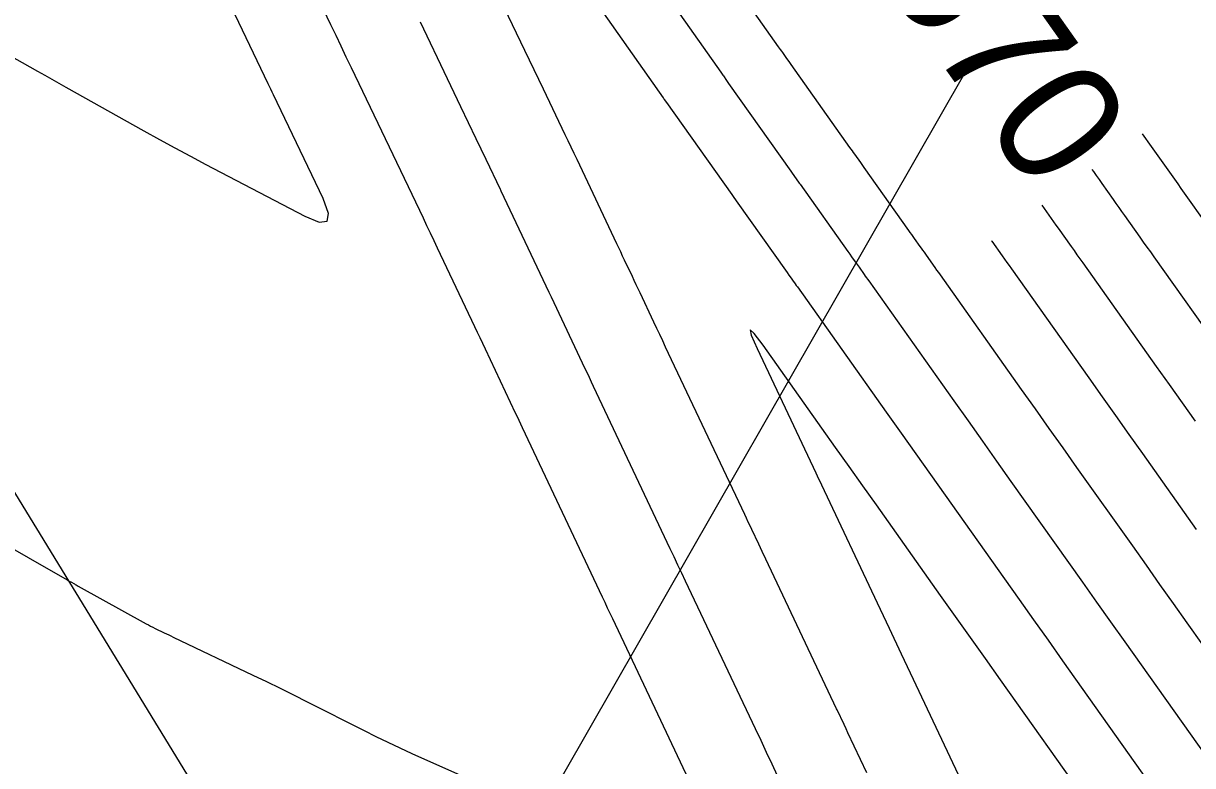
# Model space of a CAD drawing. Extents: x 954385 to 988206, y 1868364 to 1924553.
# Drawn here: x 956111.5 to 956168.2, y 1922585.3 to 1922621.3 of the extents above; entities that cross this region are included whole.
import ezdxf

# ---------------------------------------------------------------- set-up
doc = ezdxf.new("R2010")
doc.units = 0
for name, color, linetype in [('26', 7, 'Continuous'), ('5', 7, 'Continuous'), ('6', 7, 'Continuous'), ('7', 7, 'Continuous'), ('Default', 7, 'Continuous')]:
    doc.layers.add(name, color=color, linetype=linetype)

msp = doc.modelspace()

# ---------------------------------------------------------------- linework, layer by layer
at = {"layer": '26'}
msp.add_lwpolyline([(956157.131, 1922618.928), (956118.188, 1922550.894), (956118.166, 1922556.894), (956118.188, 1922550.894), (956123.373, 1922553.913)], dxfattribs=at)
at = {"layer": '6'}
for points in [[(956136.775, 1922625.833), (956142.493, 1922617.713), (956142.519, 1922617.675), (956142.546, 1922617.638), (956142.654, 1922617.486), (956145.822, 1922613.015), (956145.892, 1922612.917), (956146.031, 1922612.721), (956148.501, 1922609.239), (956148.59, 1922609.113), (956148.701, 1922608.956), (956148.768, 1922608.862), (956148.889, 1922608.69), (956148.945, 1922608.612), (956149, 1922608.534), (956153.316, 1922602.451), (956154.03, 1922601.444), (956154.744, 1922600.437), (956155.459, 1922599.43), (956156.173, 1922598.423), (956159.05, 1922594.365), (956159.754, 1922593.372), (956160.458, 1922592.379), (956161.162, 1922591.387), (956161.866, 1922590.394), (956166.007, 1922584.558)], [(956152.375, 1922584.951), (956151.457, 1922586.896), (956151.362, 1922587.097), (956151.267, 1922587.298), (956150.927, 1922588.018), (956150.903, 1922588.069), (956147.47, 1922595.33), (956147.3, 1922595.69), (956147.13, 1922596.049), (956146.79, 1922596.769), (956146.705, 1922596.949), (956146.62, 1922597.128), (956146.535, 1922597.308), (956146.45, 1922597.488), (956142.61, 1922605.619), (956142.468, 1922605.921), (956142.325, 1922606.224), (956142.182, 1922606.526), (956142.04, 1922606.828), (956141.371, 1922608.243), (956141.277, 1922608.442), (956141.183, 1922608.642), (956141.089, 1922608.841), (956140.995, 1922609.04), (956140.619, 1922609.837), (956140.525, 1922610.036), (956140.431, 1922610.235), (956140.337, 1922610.434), (956140.242, 1922610.633), (956138.313, 1922614.713), (956138.17, 1922615.015), (956138.027, 1922615.317), (956137.883, 1922615.619), (956137.739, 1922615.92), (956136.682, 1922618.132), (956136.457, 1922618.601), (956136.233, 1922619.07), (956136.009, 1922619.539), (956135.785, 1922620.009), (956133.99, 1922623.763)], [(956169.685, 1922605.236), (956166.312, 1922609.991), (956166.142, 1922610.231), (956165.971, 1922610.472), (956165.801, 1922610.712), (956165.631, 1922610.952), (956164.882, 1922612.009), (956164.746, 1922612.202), (956164.609, 1922612.395), (956164.472, 1922612.588), (956164.335, 1922612.781), (956163.788, 1922613.553), (956163.651, 1922613.746), (956163.515, 1922613.939), (956163.378, 1922614.132), (956163.303, 1922614.237)]]:
    msp.add_lwpolyline(points, dxfattribs=at)
at = {"layer": '7'}
for points in [[(956144.012, 1922584.033), (956140.046, 1922592.425), (956139.922, 1922592.689), (956139.797, 1922592.953), (956139.672, 1922593.218), (956139.547, 1922593.482), (956135.672, 1922601.69), (956135.587, 1922601.869), (956135.502, 1922602.049), (956135.417, 1922602.228), (956135.333, 1922602.408), (956133.864, 1922605.515), (956133.735, 1922605.787), (956133.606, 1922606.059), (956133.478, 1922606.331), (956133.349, 1922606.604), (956131.547, 1922610.416), (956131.375, 1922610.779), (956131.203, 1922611.142), (956131.03, 1922611.505), (956130.857, 1922611.868), (956127.365, 1922619.174), (956127.117, 1922619.693), (956126.868, 1922620.213), (956126.62, 1922620.733), (956126.372, 1922621.253), (956122.874, 1922628.587)], [(956142.801, 1922627.681), (956148.072, 1922620.195), (956148.122, 1922620.124), (956148.173, 1922620.052), (956148.224, 1922619.98), (956148.275, 1922619.908), (956148.478, 1922619.622), (956148.579, 1922619.479), (956148.681, 1922619.335), (956151.536, 1922615.307), (956151.594, 1922615.225), (956151.652, 1922615.144), (956151.709, 1922615.062), (956151.767, 1922614.981), (956152.056, 1922614.573), (956152.23, 1922614.328), (956154.397, 1922611.273), (956154.465, 1922611.177), (956154.533, 1922611.081), (956154.601, 1922610.985), (956154.669, 1922610.889), (956154.941, 1922610.505), (956155.009, 1922610.409), (956155.077, 1922610.313), (956155.145, 1922610.217), (956155.214, 1922610.121), (956155.586, 1922609.595), (956155.67, 1922609.476), (956155.755, 1922609.356), (956155.84, 1922609.236), (956155.925, 1922609.117), (956159.863, 1922603.565), (956160.535, 1922602.619), (956161.206, 1922601.672), (956161.878, 1922600.726), (956162.549, 1922599.779), (956165.253, 1922595.965), (956165.915, 1922595.032), (956166.576, 1922594.099), (956167.238, 1922593.166), (956167.9, 1922592.233), (956171.689, 1922586.892)], [(956110.391, 1922619.987), (956112.142, 1922619.004), (956112.485, 1922618.811), (956112.829, 1922618.618), (956113.172, 1922618.425), (956113.516, 1922618.233), (956117.303, 1922616.109), (956118.05, 1922615.694), (956118.8, 1922615.283), (956119.553, 1922614.878), (956120.309, 1922614.478), (956125.102, 1922611.962), (956125.808, 1922611.674), (956126.192, 1922611.721), (956126.253, 1922612.103), (956125.992, 1922612.82), (956123.582, 1922617.862), (956123.519, 1922617.994), (956123.456, 1922618.126), (956123.393, 1922618.257), (956123.331, 1922618.389), (956119.416, 1922626.597)], [(956139.788, 1922626.757), (956145.282, 1922618.954), (956145.314, 1922618.909), (956145.346, 1922618.864), (956145.378, 1922618.818), (956145.41, 1922618.773), (956145.571, 1922618.547), (956145.667, 1922618.411), (956148.679, 1922614.161), (956148.754, 1922614.055), (956148.829, 1922613.949), (956149.093, 1922613.578), (956149.13, 1922613.525), (956151.449, 1922610.256), (956151.539, 1922610.129), (956151.629, 1922610.001), (956151.81, 1922609.746), (956151.9, 1922609.619), (956151.991, 1922609.492), (956152.237, 1922609.143), (956152.294, 1922609.063), (956152.35, 1922608.984), (956152.406, 1922608.905), (956152.462, 1922608.825), (956156.59, 1922603.008), (956157.282, 1922602.032), (956157.975, 1922601.055), (956158.668, 1922600.078), (956159.361, 1922599.101), (956162.151, 1922595.165), (956162.834, 1922594.202), (956163.517, 1922593.239), (956164.2, 1922592.276), (956164.883, 1922591.314), (956168.848, 1922585.725)], [(956148.045, 1922584.805), (956147.776, 1922585.376), (956147.506, 1922585.947), (956147.237, 1922586.518), (956146.967, 1922587.088), (956143.58, 1922594.255), (956143.394, 1922594.648), (956143.209, 1922595.041), (956143.023, 1922595.434), (956142.838, 1922595.827), (956139.117, 1922603.706), (956139.016, 1922603.921), (956138.914, 1922604.136), (956138.813, 1922604.351), (956138.711, 1922604.566), (956137.071, 1922608.036), (956136.966, 1922608.258), (956134.634, 1922613.191), (956134.615, 1922613.23), (956134.597, 1922613.269), (956133.9, 1922614.727), (956133.661, 1922615.226), (956133.423, 1922615.725), (956132.682, 1922617.276), (956132.519, 1922617.617), (956132.355, 1922617.959), (956132.192, 1922618.3), (956132.029, 1922618.642), (956130.718, 1922621.381)], [(956168.979, 1922611.405), (956168.105, 1922612.638), (956167.946, 1922612.864), (956167.786, 1922613.089), (956167.627, 1922613.315), (956167.467, 1922613.54), (956166.828, 1922614.441), (956166.668, 1922614.667), (956166.508, 1922614.892), (956166.349, 1922615.117), (956166.189, 1922615.343), (956165.747, 1922615.966)], [(956160.86, 1922612.507), (956161.204, 1922612.023), (956161.318, 1922611.862), (956161.432, 1922611.701), (956161.546, 1922611.54), (956161.659, 1922611.38), (956162.282, 1922610.5), (956162.424, 1922610.3), (956162.566, 1922610.1), (956162.708, 1922609.9), (956162.85, 1922609.699), (956166.411, 1922604.679), (956167.04, 1922603.793), (956167.668, 1922602.907), (956168.297, 1922602.021)], [(956158.417, 1922610.778), (956158.436, 1922610.75), (956158.934, 1922610.048), (956159.047, 1922609.888), (956159.161, 1922609.728), (956159.274, 1922609.568), (956159.387, 1922609.408), (956163.137, 1922604.122), (956163.787, 1922603.206), (956164.437, 1922602.29), (956165.087, 1922601.373), (956165.737, 1922600.457), (956168.355, 1922596.765)], [(956163.166, 1922583.39), (956158.849, 1922589.475), (956158.124, 1922590.497), (956157.398, 1922591.52), (956156.673, 1922592.542), (956155.948, 1922593.565), (956152.833, 1922597.958), (956152.173, 1922598.889), (956151.513, 1922599.82), (956150.853, 1922600.75), (956150.193, 1922601.681), (956147.334, 1922605.711), (956146.902, 1922606.283), (956146.71, 1922606.446), (956146.758, 1922606.199), (956147.045, 1922605.542), (956149.895, 1922599.506), (956149.964, 1922599.361), (956150.032, 1922599.216), (956150.101, 1922599.072), (956150.169, 1922598.927), (956152.876, 1922593.199), (956153.022, 1922592.892), (956153.167, 1922592.584), (956153.313, 1922592.276), (956153.458, 1922591.969), (956154.04, 1922590.738), (956154.185, 1922590.43), (956154.331, 1922590.123), (956154.476, 1922589.815), (956154.621, 1922589.507), (956158.181, 1922581.97)], [(956109.776, 1922596.497), (956113.57, 1922594.32), (956113.615, 1922594.295), (956113.659, 1922594.27), (956113.703, 1922594.245), (956113.748, 1922594.22), (956113.926, 1922594.121), (956113.97, 1922594.096), (956114.015, 1922594.071), (956114.059, 1922594.047), (956114.104, 1922594.022), (956117.41, 1922592.191), (956117.517, 1922592.132), (956117.625, 1922592.076), (956117.734, 1922592.02), (956117.843, 1922591.966), (956118.283, 1922591.754), (956118.393, 1922591.701), (956118.503, 1922591.648), (956118.613, 1922591.596), (956118.723, 1922591.543), (956122.591, 1922589.697), (956123.249, 1922589.38), (956123.906, 1922589.059), (956124.56, 1922588.735), (956125.213, 1922588.406), (956127.979, 1922587.003), (956128.553, 1922586.717), (956129.13, 1922586.437), (956129.71, 1922586.165), (956130.294, 1922585.9), (956132.948, 1922584.715)]]:
    msp.add_lwpolyline(points, dxfattribs=at)
at = {"layer": 'Default'}
msp.add_line((957221.14, 1920784.239), (956045.796, 1922705.182), dxfattribs=at)

# ---------------------------------------------------------------- texts
at = {"layer": '5'}
msp.add_text('570', height=6, rotation=305.2935, dxfattribs=at).set_placement((956152.807, 1922623.872))

doc.saveas('drawing.dxf')
